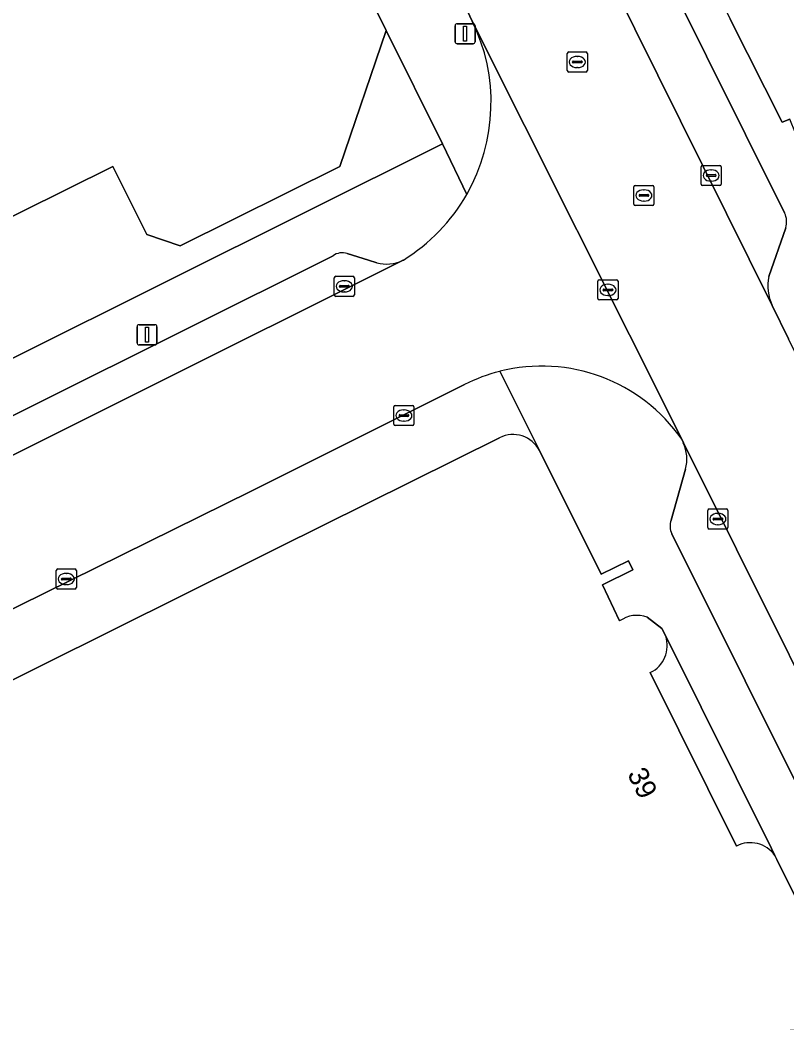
# Model space of a CAD drawing. Extents: x 157793 to 159380, y 380877 to 382313.
# Drawn here: x 158030.37 to 158068.47, y 381463.14 to 381512.95 of the extents above; entities that cross this region are included whole.
import ezdxf

# ---------------------------------------------------------------- set-up
doc = ezdxf.new("R2010")
doc.units = 0
for name, color, linetype in [('IMGEO_Erf', 7, 'Continuous'), ('IMGEO_Kolk', 7, 'Continuous'), ('IMGEO_Lichtmast', 7, 'Continuous'), ('IMGEO_Pand', 7, 'Continuous'), ('IMGEO_Pand_nummerreeks', 7, 'Continuous'), ('IMGEO_Parkeervlak_open', 7, 'Continuous'), ('IMGEO_Rijbaan_lokaal_gesloten', 7, 'Continuous'), ('IMGEO_Rioolput', 7, 'Continuous'), ('IMGEO_Voetpad_gesloten', 7, 'Continuous'), ('IMGEO_Voetpad_open', 7, 'Continuous')]:
    doc.layers.add(name, color=color, linetype=linetype)

msp = doc.modelspace()

# ---------------------------------------------------------------- linework, layer by layer
at = {"layer": 'IMGEO_Erf'}
for points in [[(158158.169, 381504.602), (158154.491, 381510.898), (158149.399, 381519.895), (158143.365, 381530.935), (158143.503, 381531.025), (158137.548, 381541.808), (158136.029, 381544.559), (158135.619, 381544.862), (158113.502, 381585.042), (158046.275, 381551.295), (158054.345, 381535.34), (158059.56, 381524.88), (158060.257, 381523.483), (158063.694, 381516.906), (158064.197, 381515.906), (158065.28, 381513.751), (158065.654, 381513.007), (158068.231, 381507.882), (158068.608, 381508.031)], [(158029.94, 381496.123), (158037.715, 381500), (158051.36, 381506.804), (158048.555, 381512.439), (158046.251, 381505.681), (158038.334, 381501.747), (158036.664, 381502.3), (158034.984, 381505.686), (158023.52, 381500)]]:
    msp.add_lwpolyline(points, dxfattribs=at)
at = {"layer": 'IMGEO_Kolk'}
for p, q in [((158064.204, 381504.808), (158064.204, 381505.66)), ((158064.279, 381505.734), (158065.131, 381505.734)), ((158065.205, 381505.66), (158065.205, 381504.808)), ((158064.463, 381505.228), (158064.463, 381505.24)), ((158064.901, 381505.191), (158064.503, 381505.191)), ((158064.506, 381505.277), (158064.904, 381505.277)), ((158064.692, 381505.514), (158064.717, 381505.514)), ((158064.947, 381505.24), (158064.947, 381505.228)), ((158065.131, 381504.734), (158064.279, 381504.734)), ((158064.715, 381504.954), (158064.69, 381504.954)), ((158046.055, 381500.229), (158046.907, 381500.229)), ((158045.98, 381499.303), (158045.98, 381500.155)), ((158046.239, 381499.723), (158046.239, 381499.735)), ((158046.677, 381499.686), (158046.279, 381499.686)), ((158046.282, 381499.772), (158046.68, 381499.772)), ((158046.468, 381500.009), (158046.493, 381500.009)), ((158046.723, 381499.735), (158046.723, 381499.723)), ((158046.981, 381500.155), (158046.981, 381499.303)), ((158046.907, 381499.229), (158046.055, 381499.229)), ((158046.491, 381499.449), (158046.466, 381499.449)), ((158048.94, 381492.885), (158048.94, 381493.737)), ((158049.015, 381493.811), (158049.867, 381493.811)), ((158049.941, 381493.737), (158049.941, 381492.885)), ((158049.199, 381493.305), (158049.199, 381493.317)), ((158049.637, 381493.268), (158049.239, 381493.268)), ((158049.242, 381493.354), (158049.64, 381493.354)), ((158049.428, 381493.591), (158049.453, 381493.591)), ((158049.683, 381493.317), (158049.683, 381493.305)), ((158049.867, 381492.811), (158049.015, 381492.811)), ((158049.451, 381493.031), (158049.426, 381493.031)), ((158064.538, 381487.744), (158064.538, 381488.596)), ((158064.613, 381488.67), (158065.465, 381488.67)), ((158065.026, 381488.45), (158065.051, 381488.45)), ((158065.539, 381488.596), (158065.539, 381487.744)), ((158064.797, 381488.164), (158064.797, 381488.176)), ((158065.235, 381488.127), (158064.837, 381488.127)), ((158064.84, 381488.213), (158065.238, 381488.213)), ((158065.049, 381487.89), (158065.024, 381487.89)), ((158065.281, 381488.176), (158065.281, 381488.164)), ((158065.465, 381487.67), (158064.613, 381487.67)), ((158032.168, 381484.765), (158032.168, 381485.617)), ((158032.243, 381485.691), (158033.095, 381485.691)), ((158032.47, 381485.234), (158032.868, 381485.234)), ((158032.656, 381485.471), (158032.681, 381485.471)), ((158033.169, 381485.617), (158033.169, 381484.765)), ((158032.427, 381485.185), (158032.427, 381485.197)), ((158032.865, 381485.148), (158032.467, 381485.148)), ((158032.679, 381484.911), (158032.654, 381484.911)), ((158032.911, 381485.197), (158032.911, 381485.185)), ((158033.095, 381484.691), (158032.243, 381484.691))]:
    msp.add_line(p, q, dxfattribs=at)
for points in [[(158064.204, 381504.808), (158064.204, 381505.66)], [(158064.279, 381505.734), (158065.131, 381505.734)], [(158065.205, 381505.66), (158065.205, 381504.808)], [(158065.131, 381504.734), (158064.279, 381504.734)], [(158046.055, 381500.229), (158046.907, 381500.229)], [(158045.98, 381499.303), (158045.98, 381500.155)], [(158046.981, 381500.155), (158046.981, 381499.303)], [(158046.907, 381499.229), (158046.055, 381499.229)], [(158048.94, 381492.885), (158048.94, 381493.737)], [(158049.015, 381493.811), (158049.867, 381493.811)], [(158049.941, 381493.737), (158049.941, 381492.885)], [(158049.867, 381492.811), (158049.015, 381492.811)], [(158064.538, 381487.744), (158064.538, 381488.596)], [(158064.613, 381488.67), (158065.465, 381488.67)], [(158065.539, 381488.596), (158065.539, 381487.744)], [(158065.465, 381487.67), (158064.613, 381487.67)], [(158032.168, 381484.765), (158032.168, 381485.617)], [(158032.243, 381485.691), (158033.095, 381485.691)], [(158033.169, 381485.617), (158033.169, 381484.765)], [(158033.095, 381484.691), (158032.243, 381484.691)]]:
    msp.add_lwpolyline(points, dxfattribs=at)
for centre, radius, start, end in [((158064.281, 381505.658), 0.0765, 91.552, 178.448), ((158064.281, 381505.658), 0.0765, 91.552, 178.448), ((158065.129, 381505.658), 0.0765, 1.552, 88.448), ((158065.129, 381505.658), 0.0765, 1.552, 88.448), ((158064.503, 381505.237), 0.0403, 85.8775, 175.7526), ((158064.5, 381505.227), 0.0366, 178.938, 274.7102), ((158064.904, 381505.234), 0.043, 264.8664, 352.4533), ((158064.908, 381505.239), 0.0386, 1.7309, 96.639), ((158064.281, 381504.81), 0.0765, 181.552, 268.448), ((158064.281, 381504.81), 0.0765, 181.552, 268.448), ((158065.129, 381504.81), 0.0765, 271.552, 358.448), ((158065.129, 381504.81), 0.0765, 271.552, 358.448), ((158046.057, 381500.153), 0.0765, 91.552, 178.448), ((158046.057, 381500.153), 0.0765, 91.552, 178.448), ((158046.905, 381500.153), 0.0765, 1.552, 88.448), ((158046.905, 381500.153), 0.0765, 1.552, 88.448), ((158046.279, 381499.732), 0.0403, 85.8775, 175.7526), ((158046.276, 381499.722), 0.0366, 178.938, 274.7102), ((158046.68, 381499.729), 0.043, 264.8664, 352.4533), ((158046.684, 381499.734), 0.0386, 1.7309, 96.639), ((158046.057, 381499.305), 0.0765, 181.552, 268.448), ((158046.057, 381499.305), 0.0765, 181.552, 268.448), ((158046.905, 381499.305), 0.0765, 271.552, 358.448), ((158046.905, 381499.305), 0.0765, 271.552, 358.448), ((158049.017, 381493.735), 0.0765, 91.552, 178.448), ((158049.017, 381493.735), 0.0765, 91.552, 178.448), ((158049.865, 381493.735), 0.0765, 1.552, 88.448), ((158049.865, 381493.735), 0.0765, 1.552, 88.448), ((158049.239, 381493.314), 0.0403, 85.8775, 175.7526), ((158049.236, 381493.304), 0.0366, 178.938, 274.7102), ((158049.64, 381493.311), 0.043, 264.8664, 352.4533), ((158049.644, 381493.316), 0.0386, 1.7309, 96.639), ((158049.017, 381492.887), 0.0765, 181.552, 268.448), ((158049.017, 381492.887), 0.0765, 181.552, 268.448), ((158049.865, 381492.887), 0.0765, 271.552, 358.448), ((158049.865, 381492.887), 0.0765, 271.552, 358.448), ((158064.615, 381488.594), 0.0765, 91.552, 178.448), ((158064.615, 381488.594), 0.0765, 91.552, 178.448), ((158065.463, 381488.594), 0.0765, 1.552, 88.448), ((158065.463, 381488.594), 0.0765, 1.552, 88.448), ((158064.615, 381487.746), 0.0765, 181.552, 268.448), ((158064.615, 381487.746), 0.0765, 181.552, 268.448), ((158064.837, 381488.173), 0.0403, 85.8775, 175.7526), ((158064.834, 381488.163), 0.0366, 178.938, 274.7102), ((158065.238, 381488.17), 0.043, 264.8664, 352.4533), ((158065.242, 381488.175), 0.0386, 1.7309, 96.639), ((158065.463, 381487.746), 0.0765, 271.552, 358.448), ((158065.463, 381487.746), 0.0765, 271.552, 358.448), ((158032.245, 381485.615), 0.0765, 91.552, 178.448), ((158032.245, 381485.615), 0.0765, 91.552, 178.448), ((158032.467, 381485.194), 0.0403, 85.8775, 175.7526), ((158032.872, 381485.196), 0.0386, 1.7309, 96.639), ((158033.093, 381485.615), 0.0765, 1.552, 88.448), ((158033.093, 381485.615), 0.0765, 1.552, 88.448), ((158032.245, 381484.767), 0.0765, 181.552, 268.448), ((158032.245, 381484.767), 0.0765, 181.552, 268.448), ((158032.464, 381485.184), 0.0366, 178.938, 274.7102), ((158032.868, 381485.191), 0.043, 264.8664, 352.4533), ((158033.093, 381484.767), 0.0765, 271.552, 358.448), ((158033.093, 381484.767), 0.0765, 271.552, 358.448)]:
    msp.add_arc(centre, radius, start, end, dxfattribs=at)
for centre, major_axis, ratio, start_param, end_param in [((158064.691, 381505.234), (-0.387, 0.002), 0.722429, 4.712389, 7.853982), ((158064.716, 381505.234), (-0.39, 0.002), 0.717154, 1.570796, 4.712389), ((158046.467, 381499.729), (-0.387, 0.002), 0.722429, 4.712389, 7.853982), ((158046.492, 381499.729), (-0.39, 0.002), 0.717154, 1.570796, 4.712389), ((158049.427, 381493.311), (-0.387, 0.002), 0.722429, 4.712389, 7.853982), ((158049.452, 381493.311), (-0.39, 0.002), 0.717154, 1.570796, 4.712389), ((158065.025, 381488.17), (-0.387, 0.002), 0.722429, 4.712389, 7.853982), ((158065.05, 381488.17), (-0.39, 0.002), 0.717154, 1.570796, 4.712389), ((158032.655, 381485.191), (-0.387, 0.002), 0.722429, 4.712389, 7.853982), ((158032.68, 381485.191), (-0.39, 0.002), 0.717154, 1.570796, 4.712389)]:
    msp.add_ellipse(centre, major_axis=major_axis, ratio=ratio, start_param=start_param, end_param=end_param, dxfattribs=at)
at = {"layer": 'IMGEO_Lichtmast'}
for p, q in [((158051.987, 381511.874), (158051.987, 381512.674)), ((158051.987, 381512.674), (158051.987, 381511.874)), ((158052.087, 381512.774), (158052.877, 381512.774)), ((158052.877, 381512.774), (158052.087, 381512.774)), ((158052.977, 381512.674), (158052.977, 381511.874)), ((158052.977, 381511.874), (158052.977, 381512.674)), ((158052.877, 381511.774), (158052.087, 381511.774)), ((158052.087, 381511.774), (158052.877, 381511.774)), ((158036.183, 381496.922), (158036.183, 381497.722)), ((158036.183, 381497.722), (158036.183, 381496.922)), ((158036.283, 381497.822), (158037.073, 381497.822)), ((158037.073, 381497.822), (158036.283, 381497.822)), ((158037.173, 381497.722), (158037.173, 381496.922)), ((158037.173, 381496.922), (158037.173, 381497.722)), ((158037.073, 381496.822), (158036.283, 381496.822)), ((158036.283, 381496.822), (158037.073, 381496.822))]:
    msp.add_line(p, q, dxfattribs=at)
for points in [[(158052.407, 381512.649), (158052.557, 381512.649), (158052.557, 381511.899), (158052.407, 381511.899), (158052.407, 381512.649)], [(158036.603, 381497.697), (158036.753, 381497.697), (158036.753, 381496.947), (158036.603, 381496.947), (158036.603, 381497.697)]]:
    msp.add_lwpolyline(points, dxfattribs=at)
for centre, start, end in [((158052.087, 381512.674), 90, 180), ((158052.087, 381512.674), 90, 180), ((158052.877, 381512.674), 0, 90), ((158052.877, 381512.674), 360, 90), ((158052.087, 381511.874), 180, 270), ((158052.087, 381511.874), 180, 270), ((158052.877, 381511.874), 270, 0), ((158052.877, 381511.874), 270, 0), ((158036.283, 381497.722), 90, 180), ((158036.283, 381497.722), 90, 180), ((158037.073, 381497.722), 0, 90), ((158037.073, 381497.722), 360, 90), ((158036.283, 381496.922), 180, 270), ((158036.283, 381496.922), 180, 270), ((158037.073, 381496.922), 270, 0), ((158037.073, 381496.922), 270, 0)]:
    msp.add_arc(centre, 0.1, start, end, dxfattribs=at)
at = {"layer": 'IMGEO_Pand'}
msp.add_lwpolyline([(158007.818, 381500), (158010.931, 381493.756), (158023.52, 381500), (158034.984, 381505.686), (158036.664, 381502.3), (158038.334, 381501.747), (158046.251, 381505.681), (158048.555, 381512.439), (158037.279, 381535.185), (158025.152, 381529.146), (158000, 381516.622), (157999.625, 381516.436)], close=True, dxfattribs=at)
for points in [[(158054.194, 381492.208), (158043.211, 381486.752), (158042.053, 381486.177), (158024.363, 381477.391), (158022.566, 381476.498), (158019.981, 381475.214), (158027.622, 381459.792), (158027.635, 381459.625), (158072.051, 381463.055), (158071.21, 381464.76), (158070.869, 381465.451), (158067.97, 381471.251), (158067.864, 381471.463)], [(158060.155, 381483.107), (158059.302, 381484.907), (158060.81, 381485.653), (158060.601, 381486.088), (158059.247, 381485.435), (158056.195, 381491.534), (158056.178, 381491.569)], [(158062.447, 381482.359), (158062.259, 381482.737), (158061.531, 381483.298)], [(158065.97, 381471.929), (158061.679, 381480.541)]]:
    msp.add_lwpolyline(points, dxfattribs=at)
for centre, radius, start, end in [((158054.864, 381490.888), 1.48, 27.378, 116.9169), ((158061.025, 381481.892), 1.495, 70.2123, 125.593), ((158061.025, 381481.888), 1.498, 295.8812, 18.3163), ((158066.651, 381470.615), 1.48, 34.9625, 117.3925)]:
    msp.add_arc(centre, radius, start, end, dxfattribs=at)
at = {"layer": 'IMGEO_Parkeervlak_open'}
for points in [[(158049.539, 381535.45), (158067.74, 381498.783)], [(158068.356, 381503.375), (158062.531, 381515.073), (158058.032, 381524.106)], [(158067.569, 381500.21), (158068.414, 381502.633)], [(158045.92, 381501.251), (158031.118, 381493.851), (158023.762, 381490.206), (158014.89, 381485.807), (158008.621, 381482.645), (157980.273, 381468.509)], [(158048.095, 381500.899), (158047.687, 381501.027), (158046.623, 381501.361)], [(157978.347, 381465.538), (158009.399, 381481.054), (158049.371, 381501.011)], [(158133.891, 381298.949), (158130.692, 381305.062), (158129.631, 381306.832), (158114.85, 381329.868), (158114.523, 381330.452), (158112.621, 381334.306), (158111.071, 381338.314), (158109.885, 381342.445), (158109.545, 381343.679), (158108.99, 381346.367), (158108.678, 381349.094), (158105.079, 381395.169), (158104.129, 381402.425), (158102.534, 381409.567), (158100.308, 381416.538), (158097.468, 381423.282), (158097, 381424.252), (158084.358, 381449.773), (158063.323, 381491.963)], [(158063.438, 381490.639), (158062.712, 381488.119)], [(158062.759, 381487.431), (158070.036, 381472.829), (158073.447, 381465.963), (158081.726, 381449.322), (158085.312, 381441.968), (158089.04, 381434.486), (158094.587, 381423.396)]]:
    msp.add_lwpolyline(points, dxfattribs=at)
for centre, radius, start, end in [((158067.393, 381502.926), 1.063, 343.9735, 24.9656), ((158046.384, 381500.585), 0.811, 72.8877, 124.8985), ((158048.585, 381502.637), 1.806, 254.2447, 295.7878), ((158069.696, 381499.741), 2.178, 167.5654, 206.1012), ((158061.454, 381491.134), 2.044, 345.9972, 23.931), ((158063.506, 381487.828), 0.846, 159.8534, 207.9627)]:
    msp.add_arc(centre, radius, start, end, dxfattribs=at)
at = {"layer": 'IMGEO_Rijbaan_lokaal_gesloten'}
for points in [[(158116.632, 381344.813), (158116.021, 381346.737), (158115.709, 381348.982), (158112.092, 381395.233), (158111.117, 381402.923), (158109.46, 381410.496), (158107.132, 381417.89), (158104.154, 381425.047), (158103.399, 381426.613), (158089.726, 381454.684), (158068.546, 381497.113), (158067.74, 381498.783), (158049.539, 381535.45)], [(158052.353, 381513.92), (158052.835, 381512.902), (158063.24, 381492.13), (158063.323, 381491.963), (158084.358, 381449.773), (158097, 381424.252), (158097.468, 381423.282), (158100.308, 381416.538), (158102.534, 381409.567), (158104.129, 381402.425), (158105.079, 381395.169), (158108.678, 381349.094)], [(158063.24, 381492.13), (158052.835, 381512.902)], [(158049.413, 381501.032), (158049.392, 381501.021), (158049.371, 381501.011), (158009.399, 381481.054), (157978.347, 381465.538), (157973.66, 381463.227)], [(157976.095, 381456.733), (157980.176, 381458.897), (157991.736, 381464.625), (158000.654, 381469.071), (158007.384, 381472.404), (158016.78, 381477.087), (158021.34, 381479.433), (158041.845, 381489.551), (158052.459, 381494.851)]]:
    msp.add_lwpolyline(points, dxfattribs=at)
for centre, radius, start, end in [((158044.57, 381508.857), 9.202, 330.2884, 26.0778), ((158044.573, 381508.853), 9.197, 301.7529, 330.3017), ((158056.288, 381487.304), 8.463, 34.7687, 104.2347), ((158056.31, 381487.245), 8.525, 104.284, 116.8569)]:
    msp.add_arc(centre, radius, start, end, dxfattribs=at)
at = {"layer": 'IMGEO_Rioolput'}
for p, q in [((158057.554, 381510.446), (158057.554, 381511.298)), ((158057.629, 381511.372), (158058.481, 381511.372)), ((158058.042, 381511.152), (158058.067, 381511.152)), ((158058.555, 381511.298), (158058.555, 381510.446)), ((158057.813, 381510.866), (158057.813, 381510.878)), ((158058.251, 381510.829), (158057.853, 381510.829)), ((158057.856, 381510.915), (158058.254, 381510.915)), ((158058.297, 381510.878), (158058.297, 381510.866)), ((158058.481, 381510.372), (158057.629, 381510.372)), ((158058.065, 381510.592), (158058.04, 381510.592)), ((158060.863, 381503.816), (158060.863, 381504.668)), ((158060.938, 381504.742), (158061.79, 381504.742)), ((158061.864, 381504.668), (158061.864, 381503.816)), ((158061.122, 381504.236), (158061.122, 381504.248)), ((158061.56, 381504.199), (158061.162, 381504.199)), ((158061.165, 381504.285), (158061.563, 381504.285)), ((158061.351, 381504.522), (158061.376, 381504.522)), ((158061.606, 381504.248), (158061.606, 381504.236)), ((158061.79, 381503.742), (158060.938, 381503.742)), ((158061.374, 381503.962), (158061.349, 381503.962)), ((158059.077, 381499.126), (158059.077, 381499.978)), ((158059.152, 381500.052), (158060.004, 381500.052)), ((158059.565, 381499.832), (158059.59, 381499.832)), ((158060.078, 381499.978), (158060.078, 381499.126)), ((158059.336, 381499.546), (158059.336, 381499.558)), ((158059.774, 381499.509), (158059.376, 381499.509)), ((158059.379, 381499.595), (158059.777, 381499.595)), ((158059.588, 381499.272), (158059.563, 381499.272)), ((158059.82, 381499.558), (158059.82, 381499.546)), ((158060.004, 381499.052), (158059.152, 381499.052))]:
    msp.add_line(p, q, dxfattribs=at)
for points in [[(158057.554, 381510.446), (158057.554, 381511.298)], [(158057.629, 381511.372), (158058.481, 381511.372)], [(158058.555, 381511.298), (158058.555, 381510.446)], [(158058.481, 381510.372), (158057.629, 381510.372)], [(158060.863, 381503.816), (158060.863, 381504.668)], [(158060.938, 381504.742), (158061.79, 381504.742)], [(158061.864, 381504.668), (158061.864, 381503.816)], [(158061.79, 381503.742), (158060.938, 381503.742)], [(158059.077, 381499.126), (158059.077, 381499.978)], [(158059.152, 381500.052), (158060.004, 381500.052)], [(158060.078, 381499.978), (158060.078, 381499.126)], [(158060.004, 381499.052), (158059.152, 381499.052)]]:
    msp.add_lwpolyline(points, dxfattribs=at)
for centre, radius, start, end in [((158057.631, 381511.296), 0.0765, 91.552, 178.448), ((158057.631, 381511.296), 0.0765, 91.552, 178.448), ((158058.479, 381511.296), 0.0765, 1.552, 88.448), ((158058.479, 381511.296), 0.0765, 1.552, 88.448), ((158057.853, 381510.875), 0.0403, 85.8775, 175.7526), ((158057.85, 381510.865), 0.0366, 178.938, 274.7102), ((158058.254, 381510.872), 0.043, 264.8664, 352.4533), ((158058.258, 381510.877), 0.0386, 1.7309, 96.639), ((158057.631, 381510.448), 0.0765, 181.552, 268.448), ((158057.631, 381510.448), 0.0765, 181.552, 268.448), ((158058.479, 381510.448), 0.0765, 271.552, 358.448), ((158058.479, 381510.448), 0.0765, 271.552, 358.448), ((158060.94, 381504.666), 0.0765, 91.552, 178.448), ((158060.94, 381504.666), 0.0765, 91.552, 178.448), ((158061.788, 381504.666), 0.0765, 1.552, 88.448), ((158061.788, 381504.666), 0.0765, 1.552, 88.448), ((158061.162, 381504.245), 0.0403, 85.8775, 175.7526), ((158061.159, 381504.235), 0.0366, 178.938, 274.7102), ((158061.563, 381504.242), 0.043, 264.8664, 352.4533), ((158061.567, 381504.247), 0.0386, 1.7309, 96.639), ((158060.94, 381503.818), 0.0765, 181.552, 268.448), ((158060.94, 381503.818), 0.0765, 181.552, 268.448), ((158061.788, 381503.818), 0.0765, 271.552, 358.448), ((158061.788, 381503.818), 0.0765, 271.552, 358.448), ((158059.154, 381499.976), 0.0765, 91.552, 178.448), ((158059.154, 381499.976), 0.0765, 91.552, 178.448), ((158060.002, 381499.976), 0.0765, 1.552, 88.448), ((158060.002, 381499.976), 0.0765, 1.552, 88.448), ((158059.376, 381499.555), 0.0403, 85.8775, 175.7526), ((158059.373, 381499.545), 0.0366, 178.938, 274.7102), ((158059.777, 381499.552), 0.043, 264.8664, 352.4533), ((158059.781, 381499.557), 0.0386, 1.7309, 96.639), ((158059.154, 381499.128), 0.0765, 181.552, 268.448), ((158059.154, 381499.128), 0.0765, 181.552, 268.448), ((158060.002, 381499.128), 0.0765, 271.552, 358.448), ((158060.002, 381499.128), 0.0765, 271.552, 358.448)]:
    msp.add_arc(centre, radius, start, end, dxfattribs=at)
for centre, major_axis, ratio, start_param, end_param in [((158058.041, 381510.872), (-0.387, 0.002), 0.722429, 4.712389, 7.853982), ((158058.066, 381510.872), (-0.39, 0.002), 0.717154, 1.570796, 4.712389), ((158061.35, 381504.242), (-0.387, 0.002), 0.722429, 4.712389, 7.853982), ((158061.375, 381504.242), (-0.39, 0.002), 0.717154, 1.570796, 4.712389), ((158059.564, 381499.552), (-0.387, 0.002), 0.722429, 4.712389, 7.853982), ((158059.589, 381499.552), (-0.39, 0.002), 0.717154, 1.570796, 4.712389)]:
    msp.add_ellipse(centre, major_axis=major_axis, ratio=ratio, start_param=start_param, end_param=end_param, dxfattribs=at)
at = {"layer": 'IMGEO_Voetpad_gesloten'}
for points in [[(158067.864, 381471.463), (158067.697, 381471.8), (158062.447, 381482.359)], [(158061.679, 381480.541), (158065.97, 381471.929)]]:
    msp.add_lwpolyline(points, dxfattribs=at)
for centre, radius, start, end in [((158061.025, 381481.888), 1.498, 295.8812, 18.3163), ((158066.651, 381470.615), 1.48, 34.9625, 117.3925)]:
    msp.add_arc(centre, radius, start, end, dxfattribs=at)
at = {"layer": 'IMGEO_Voetpad_open'}
for points in [[(158035.525, 381542.133), (158034.765, 381542.32), (158034.3, 381542.402), (158033.594, 381542.486), (158035.506, 381538.828), (158037.279, 381535.185), (158048.555, 381512.439), (158051.36, 381506.804), (158052.562, 381504.296)], [(158053.589, 381533.105), (158058.032, 381524.106), (158062.531, 381515.073), (158068.356, 381503.375)], [(158052.835, 381512.902), (158052.353, 381513.92)], [(158072.664, 381494.699), (158073.669, 381492.708), (158075.86, 381493.804), (158072.749, 381500), (158069.138, 381506.782), (158068.891, 381507.337), (158068.608, 381508.031), (158068.231, 381507.882), (158065.654, 381513.007)], [(158052.562, 381504.296), (158051.36, 381506.804), (158037.715, 381500), (158029.94, 381496.123), (158029.2, 381495.754), (158024.099, 381493.223), (158022.606, 381492.481), (158013.735, 381488.075), (158013.289, 381487.853), (158007.424, 381484.939), (158007.083, 381484.77), (158000, 381481.251), (157973.217, 381467.945), (157972.984, 381468.428), (157967.761, 381465.817), (157968.753, 381463.783), (157969.102, 381463.123), (157969.209, 381462.903)], [(158068.414, 381502.633), (158067.569, 381500.21)], [(157980.273, 381468.509), (158008.621, 381482.645), (158014.89, 381485.807), (158023.762, 381490.206), (158031.118, 381493.851), (158045.92, 381501.251)], [(158046.623, 381501.361), (158047.687, 381501.027), (158048.095, 381500.899)], [(158049.371, 381501.011), (158049.392, 381501.021), (158049.413, 381501.032)], [(158067.74, 381498.783), (158068.546, 381497.113)], [(158056.178, 381491.569), (158054.207, 381495.507)], [(158054.207, 381495.507), (158056.178, 381491.569), (158056.195, 381491.534), (158059.247, 381485.435), (158060.601, 381486.088), (158060.81, 381485.653), (158059.302, 381484.907), (158060.155, 381483.107)], [(158052.459, 381494.851), (158041.845, 381489.551), (158021.34, 381479.433), (158016.78, 381477.087), (158007.384, 381472.404), (158000.654, 381469.071), (157991.736, 381464.625), (157980.176, 381458.897), (157976.095, 381456.733)], [(158024.363, 381477.391), (158042.053, 381486.177), (158043.211, 381486.752), (158054.194, 381492.208)], [(158063.323, 381491.963), (158063.24, 381492.13)], [(158062.712, 381488.119), (158063.438, 381490.639)], [(158094.587, 381423.396), (158089.04, 381434.486), (158085.312, 381441.968), (158081.726, 381449.322), (158073.447, 381465.963), (158070.036, 381472.829), (158062.759, 381487.431)], [(158061.531, 381483.298), (158062.259, 381482.737), (158062.447, 381482.359), (158067.697, 381471.8), (158067.864, 381471.463), (158067.97, 381471.251), (158070.869, 381465.451), (158071.21, 381464.76), (158072.051, 381463.055), (158083.681, 381440.171), (158086.434, 381434.52), (158092.346, 381422.615), (158094.422, 381418.152), (158096.796, 381411.807), (158098.594, 381405.276), (158099.801, 381398.61), (158100.156, 381394.103), (158100.309, 381392.192), (158100.914, 381384.645), (158101.404, 381378.242), (158102.422, 381364.933), (158103.389, 381352.302), (158103.707, 381348.29), (158103.822, 381346.786)]]:
    msp.add_lwpolyline(points, dxfattribs=at)
for centre, radius, start, end in [((158044.57, 381508.857), 9.202, 330.2884, 26.0778), ((158044.573, 381508.853), 9.197, 301.7529, 330.3017), ((158067.393, 381502.926), 1.063, 343.9735, 24.9656), ((158046.384, 381500.585), 0.811, 72.8877, 124.8985), ((158048.585, 381502.637), 1.806, 254.2447, 295.7878), ((158069.696, 381499.741), 2.178, 167.5654, 206.1012), ((158056.288, 381487.304), 8.463, 34.7687, 104.2347), ((158056.31, 381487.245), 8.525, 104.284, 116.8569), ((158054.864, 381490.888), 1.48, 27.378, 116.9169), ((158061.454, 381491.134), 2.044, 345.9972, 23.931), ((158063.506, 381487.828), 0.846, 159.8534, 207.9627), ((158061.025, 381481.892), 1.495, 70.2123, 125.593)]:
    msp.add_arc(centre, radius, start, end, dxfattribs=at)

# ---------------------------------------------------------------- texts
at = {"layer": 'IMGEO_Pand_nummerreeks'}
msp.add_text('39', height=1, rotation=296.4876, dxfattribs=at).set_placement((158060.52, 381475.512))

doc.saveas('drawing.dxf')
